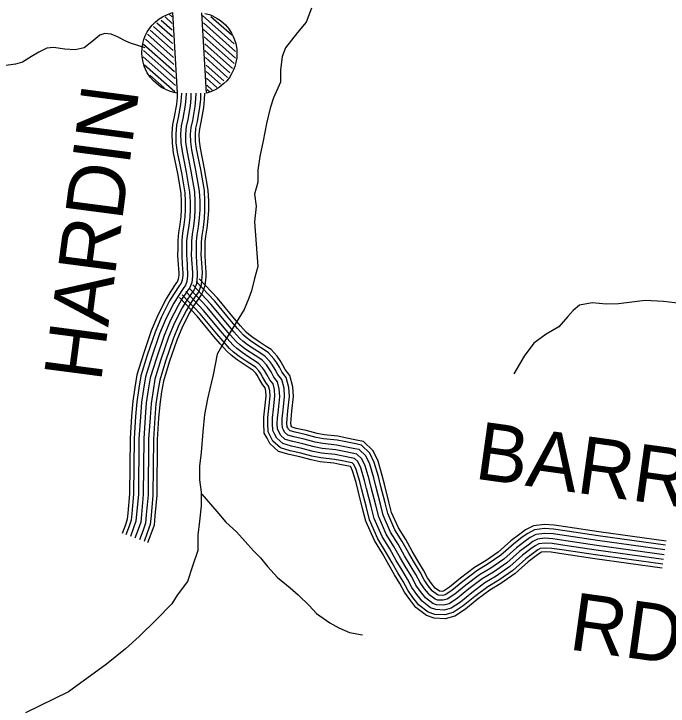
# Model space of a CAD drawing. Extents: x 1788175 to 1969470, y 584502 to 738744.
# Drawn here: x 1934712 to 1938917, y 602184 to 606635 of the extents above; entities that cross this region are included whole.
import ezdxf

# ---------------------------------------------------------------- set-up
doc = ezdxf.new("R2010")
doc.units = 0
for name, color, linetype in [('DESIGN - ROW - Right-of-Way and Easement Labels', 7, 'Continuous'), ('DESIGN - TRANSPORTATION - Text', 7, 'Continuous'), ('DESIGN - UTILITIES - Cable (Underground) with Text', 7, 'Continuous'), ('SURVEY - TRANSPORTATION - Roads', 7, 'Continuous')]:
    doc.layers.add(name, color=color, linetype=linetype)

msp = doc.modelspace()

# ---------------------------------------------------------------- linework, layer by layer
at = {"layer": 'DESIGN - TRANSPORTATION - Text'}
for points in [[(1936624.3, 606670.2), (1936591.1, 606581.7), (1936535.7, 606515.3), (1936458.3, 606415.7), (1936436.2, 606360.4), (1936425.1, 606271.8), (1936425.1, 606194.4), (1936380.8, 606094.8), (1936358.7, 606028.4), (1936336.6, 605928.8), (1936314.4, 605818.1), (1936292.3, 605718.5), (1936281.2, 605630), (1936281.2, 605552.5), (1936259.1, 605475.1), (1936270.2, 605397.6), (1936259.1, 605298), (1936281.2, 605010.3), (1936259.1, 604932.8), (1936239.7, 604854), (1936223.1, 604806.9), (1936192.7, 604733.6), (1936048.8, 604501.2), (1936018.4, 604447.3), (1935993.5, 604313.1), (1935971.4, 604224.6), (1935957.5, 604159.6), (1935938.2, 604058.6), (1935927.1, 603947.9), (1935916, 603815.1), (1935905, 603726.6), (1935905, 603638.1), (1935916, 603560.6), (1935916, 603472.1), (1935905, 603372.5), (1935893.9, 603284), (1935893.9, 603184.4), (1935860.7, 603084.8), (1935827.5, 602985.2), (1935761.1, 602896.6), (1935727.9, 602841.3), (1935628.3, 602741.7), (1935517.7, 602631), (1935429.1, 602553.6), (1935307.4, 602454), (1935063.9, 602276.9)], [(1935555.6, 606416.5), (1935461.4, 606446.8), (1935432.8, 606459.6), (1935379.1, 606486.2), (1935337.3, 606504.6), (1935297.3, 606509), (1935265.2, 606497.3), (1935212.8, 606453.8), (1935164.5, 606416.2), (1935106.4, 606402.8), (1935040.4, 606407.4), (1934966.6, 606418.2), (1934924.6, 606414.6), (1934872.3, 606389.1), (1934826.1, 606359.5), (1934767.7, 606324.1), (1934721.6, 606310.5), (1934645.6, 606301.3)], [(1938995.9, 604772.8), (1938888.1, 604785.8), (1938770.2, 604791), (1938684.1, 604781.8), (1938598.1, 604770.6), (1938518.1, 604769.4), (1938428.2, 604776.3), (1938348.1, 604761), (1938307.8, 604727.4), (1938273.4, 604689.8), (1938214.8, 604622.3), (1938132.3, 604575.1), (1938053.8, 604517.9), (1937991, 604434.5), (1937925.9, 604321.1)], [(1935919.6, 603547.1), (1936017.7, 603436.5), (1936074.9, 603366), (1936142.3, 603305.3), (1936199.6, 603242.7), (1936253, 603182.2), (1936296.5, 603137.8), (1936341.9, 603081.3), (1936407.2, 603010.7), (1936488.4, 602943.9), (1936540, 602899.4), (1936611.2, 602828.7), (1936656.7, 602780.2), (1936742, 602719.4), (1936799.7, 602686.8), (1936869.4, 602658.1), (1936953.6, 602642.3)], [(1935063.9, 602276.9), (1934787.5, 602141.2)]]:
    msp.add_lwpolyline(points, dxfattribs=at)
at = {"layer": 'DESIGN - UTILITIES - Cable (Underground) with Text'}
for p, q in [((1935683.8, 606614.6), (1935729.9, 606573.5)), ((1935710.4, 606633.3), (1935730.1, 606615.8)), ((1935924.7, 606623.5), (1936128.8, 606442.1)), ((1935978.8, 606617.8), (1936112.1, 606499.3)), ((1935631.1, 606576.6), (1935730.8, 606488)), ((1935658.1, 606595), (1935728.7, 606532.2)), ((1935930.1, 606576.3), (1936136.8, 606392.7)), ((1935589, 606529.2), (1935736.2, 606398.4)), ((1935609.4, 606553.5), (1935732.2, 606444.4)), ((1935930.8, 606533.4), (1936136.1, 606350.8)), ((1935557.5, 606472.5), (1935741, 606309.3)), ((1935570.6, 606503.2), (1935738.9, 606353.6)), ((1935935.5, 606486.8), (1936128.3, 606315.4)), ((1935546.3, 606440), (1935744.2, 606264.2)), ((1935938.9, 606441.4), (1936117.2, 606283)), ((1935545.6, 606398.3), (1935748.4, 606218)), ((1935939, 606398.9), (1936100.1, 606255.8)), ((1935543.3, 606358), (1935750, 606174.2)), ((1935943.1, 606353), (1936085.7, 606226.2)), ((1935552.5, 606307.3), (1935745.9, 606135.4)), ((1935949.1, 606305.2), (1936062.6, 606204.3)), ((1935947.2, 606264.5), (1936040.2, 606181.8)), ((1935586.4, 606240.5), (1935677.5, 606159.6)), ((1935949.2, 606220.3), (1936015.9, 606161)), ((1935951.3, 606176.1), (1935986.2, 606145)), ((1935954.2, 606147.5), (1935968.8, 606134.5))]:
    msp.add_line(p, q, dxfattribs=at)
for points in [[(1935762.2, 606125.7), (1935740.6, 606129.6), (1935712.1, 606137.8), (1935692.3, 606145.6), (1935662, 606161.4), (1935640.9, 606175.5), (1935608.6, 606204), (1935588, 606228.1), (1935569.8, 606255.7), (1935558.3, 606278.1), (1935549.8, 606299.3), (1935542.4, 606324), (1935536.2, 606359), (1935534.7, 606384.8), (1935536.3, 606416.3), (1935541, 606444.3), (1935548.1, 606469.9), (1935556.7, 606492.7), (1935569.7, 606518.6), (1935583.9, 606540.6), (1935601, 606562.1), (1935619.6, 606581.2), (1935646.7, 606603), (1935666.9, 606615.9), (1935698.8, 606631.5), (1935731, 606642.4), (1935761.5, 606125.8)], [(1935940.2, 606637.5), (1935968.7, 606629.4), (1935988.5, 606621.5), (1936018.9, 606605.8), (1936039.9, 606591.6), (1936072.3, 606563.1), (1936092.8, 606539.1), (1936111, 606511.4), (1936122.5, 606489.1), (1936131, 606467.9), (1936138.4, 606443.1), (1936144.6, 606408.1), (1936146.1, 606382.4), (1936144.5, 606350.9), (1936139.8, 606322.8), (1936132.8, 606297.2), (1936124.1, 606274.4), (1936111.1, 606248.6), (1936097, 606226.5), (1936079.9, 606205), (1936061.2, 606186), (1936034.2, 606164.1), (1936013.9, 606151.2), (1935982.1, 606135.6), (1935949.8, 606124.8), (1935919.3, 606641.3)]]:
    msp.add_lwpolyline(points, dxfattribs=at)
at = {"layer": 'SURVEY - TRANSPORTATION - Roads'}
for points in [[(1935762.7, 606125.7), (1935761.3, 606095.9), (1935757.3, 606055.1), (1935743.4, 605972.8), (1935732.2, 605923.7), (1935726.7, 605864.7), (1935728.5, 605802.6), (1935736.9, 605741.1), (1935763.9, 605607.4), (1935785.4, 605481.4), (1935788.4, 605427.2), (1935787.9, 605377.8), (1935785.6, 605332.5), (1935779.6, 605281.5), (1935771, 605228.8), (1935765.9, 605178.2), (1935765.4, 605128.2), (1935764.9, 605083.2), (1935768.5, 605021.8), (1935770.3, 604996.1), (1935771.8, 604967.4), (1935771.6, 604954.3), (1935768.9, 604928.1), (1935764.4, 604916.4), (1935753.8, 604900.9), (1935720, 604851.3), (1935690.8, 604802.9), (1935636.8, 604697.5), (1935595.4, 604597.9), (1935544.6, 604448.4), (1935503.3, 604314), (1935489.5, 604231.8), (1935476, 604144), (1935468.8, 604048.3), (1935459.2, 603905.5), (1935455.6, 603548.4), (1935444.6, 603424), (1935441.1, 603385.3), (1935428.6, 603350.4), (1935408.2, 603294.9)], [(1935788.5, 606125.6), (1935787, 606094), (1935782.8, 606051.8), (1935768.6, 605967.8), (1935757.7, 605919.6), (1935752.4, 605863.9), (1935754.1, 605804.7), (1935762.3, 605745.4), (1935789.1, 605612.1), (1935811, 605484.3), (1935814.1, 605427.8), (1935813.6, 605377), (1935811.3, 605330.3), (1935805.1, 605277.9), (1935796.5, 605225.5), (1935791.6, 605176.8), (1935791.1, 605128), (1935790.7, 605083.8), (1935794.2, 605023.4), (1935795.9, 604997.6), (1935797.5, 604968), (1935797.3, 604952.8), (1935794.1, 604922), (1935787.3, 604904.4), (1935775.1, 604886.5), (1935741.7, 604837.4), (1935713.2, 604790.3), (1935660.2, 604686.7), (1935619.5, 604588.9), (1935569.1, 604440.5), (1935528.4, 604308.1), (1935514.8, 604227.7), (1935501.6, 604141), (1935494.5, 604046.5), (1935484.9, 603904.5), (1935481.3, 603547.2), (1935470.2, 603421.7), (1935466.5, 603379.7), (1935452.8, 603341.6), (1935432.3, 603286)], [(1935819.5, 606125.4), (1935817.9, 606091.8), (1935813.6, 606047.7), (1935799.1, 605961.7), (1935788.3, 605914.7), (1935783.5, 605862.8), (1935785.1, 605807.3), (1935792.9, 605750.5), (1935819.6, 605617.8), (1935841.9, 605487.7), (1935845.1, 605428.5), (1935844.6, 605376.1), (1935842.2, 605327.8), (1935835.8, 605273.6), (1935827.3, 605221.4), (1935822.6, 605175.1), (1935822.1, 605127.7), (1935821.7, 605084.6), (1935825.1, 605025.4), (1935826.9, 604999.4), (1935828.5, 604968.6), (1935828.3, 604951), (1935824.5, 604914.6), (1935814.9, 604889.9), (1935800.7, 604869), (1935767.8, 604820.6), (1935740.3, 604775.2), (1935688.3, 604673.6), (1935648.5, 604577.9), (1935598.6, 604431), (1935558.6, 604300.9), (1935545.5, 604222.8), (1935532.4, 604137.5), (1935525.4, 604044.3), (1935515.9, 603903.3), (1935512.3, 603545.6), (1935501.1, 603419), (1935497, 603373), (1935481.9, 603331), (1935461.4, 603275.3)], [(1935850.5, 606125.3), (1935848.8, 606089.5), (1935844.3, 606043.6), (1935829.5, 605955.7), (1935819, 605909.8), (1935814.5, 605861.8), (1935816, 605809.8), (1935823.5, 605755.7), (1935850.1, 605623.5), (1935872.8, 605491.2), (1935876.1, 605429.2), (1935875.6, 605375.2), (1935873.1, 605325.2), (1935866.5, 605269.2), (1935858, 605217.3), (1935853.6, 605173.3), (1935853.1, 605127.3), (1935852.7, 605085.3), (1935856.1, 605027.3), (1935857.8, 605001.3), (1935859.5, 604969.3), (1935859.3, 604949.3), (1935854.9, 604907.3), (1935842.6, 604875.4), (1935826.3, 604851.6), (1935793.9, 604803.9), (1935767.4, 604760.1), (1935716.5, 604660.6), (1935677.5, 604567), (1935628.1, 604421.4), (1935588.8, 604293.8), (1935576.1, 604217.9), (1935563.2, 604134), (1935556.3, 604042.1), (1935546.9, 603902.1), (1935543.3, 603544.1), (1935532, 603416.2), (1935527.5, 603366.2), (1935511, 603320.4), (1935490.5, 603264.6)], [(1935850.5, 606125.3), (1935848.8, 606089.5), (1935844.3, 606043.6), (1935829.5, 605955.7), (1935819, 605909.8), (1935814.5, 605861.8), (1935816, 605809.8), (1935823.5, 605755.7), (1935850.1, 605623.5), (1935872.8, 605491.2), (1935876.1, 605429.2), (1935875.6, 605375.2), (1935873.1, 605325.2), (1935866.5, 605269.2), (1935858, 605217.3), (1935853.6, 605173.3), (1935853.1, 605127.3), (1935852.7, 605085.3), (1935856.1, 605027.3), (1935857.8, 605001.3), (1935859.5, 604969.3), (1935859.3, 604949.3), (1935854.9, 604907.3), (1935842.6, 604875.4), (1935826.3, 604851.6), (1935793.9, 604803.9), (1935767.4, 604760.1), (1935716.5, 604660.6), (1935677.5, 604567), (1935628.1, 604421.4), (1935588.8, 604293.8), (1935576.1, 604217.9), (1935563.2, 604134), (1935556.3, 604042.1), (1935546.9, 603902.1), (1935543.3, 603544.1), (1935532, 603416.2), (1935527.5, 603366.2), (1935511, 603320.4), (1935490.5, 603264.6)], [(1935881.6, 606125.1), (1935879.7, 606087.3), (1935875.1, 606039.5), (1935859.9, 605949.7), (1935849.7, 605904.9), (1935845.6, 605860.8), (1935846.9, 605812.4), (1935854, 605760.9), (1935880.6, 605629.1), (1935903.6, 605494.7), (1935907.1, 605429.9), (1935906.6, 605374.2), (1935904, 605322.6), (1935897.2, 605264.9), (1935888.8, 605213.2), (1935884.5, 605171.6), (1935884.1, 605127), (1935883.7, 605086.1), (1935887, 605029.2), (1935888.8, 605003.1), (1935890.5, 604969.9), (1935890.3, 604947.5), (1935885.3, 604900), (1935870.2, 604860.9), (1935852, 604834.1), (1935820, 604787.1), (1935794.5, 604745), (1935744.6, 604647.6), (1935706.6, 604556), (1935657.6, 604411.9), (1935619.1, 604286.6), (1935606.7, 604213), (1935594.1, 604130.5), (1935587.2, 604039.9), (1935577.9, 603900.9), (1935574.3, 603542.6), (1935562.9, 603413.5), (1935558, 603359.5), (1935540.2, 603309.8), (1935519.6, 603253.9)], [(1935912.6, 606125), (1935910.7, 606085), (1935905.8, 606035.4), (1935890.3, 605943.6), (1935880.4, 605900), (1935876.6, 605859.8), (1935877.9, 605814.9), (1935884.6, 605766.1), (1935911.1, 605634.8), (1935934.5, 605498.2), (1935938.1, 605430.5), (1935937.6, 605373.3), (1935934.9, 605320), (1935927.9, 605260.6), (1935919.5, 605209.2), (1935915.5, 605169.9), (1935915.1, 605126.7), (1935914.7, 605086.9), (1935918, 605031.2), (1935919.7, 605005), (1935921.5, 604970.6), (1935921.3, 604945.7), (1935915.7, 604892.6), (1935897.8, 604846.4), (1935877.6, 604816.7), (1935846.1, 604770.4), (1935821.6, 604729.9), (1935772.8, 604634.5), (1935735.6, 604545.1), (1935687.1, 604402.3), (1935649.3, 604279.5), (1935637.3, 604208.1), (1935624.9, 604127), (1935618.1, 604037.7), (1935608.9, 603899.7), (1935605.3, 603541.1), (1935593.8, 603410.7), (1935588.5, 603352.8), (1935569.3, 603299.2), (1935548.7, 603243.2)], [(1935937.3, 606124.8), (1935935.3, 606083.2), (1935930.4, 606032.1), (1935914.6, 605938.8), (1935904.8, 605896.1), (1935901.4, 605859), (1935902.6, 605817), (1935909, 605770.2), (1935935.4, 605639.3), (1935959.1, 605500.9), (1935962.9, 605431.1), (1935962.3, 605372.6), (1935959.6, 605318), (1935952.4, 605257.2), (1935944, 605205.9), (1935940.2, 605168.5), (1935939.8, 605126.5), (1935939.4, 605087.5), (1935942.6, 605032.7), (1935944.4, 605006.4), (1935946.2, 604971.1), (1935946, 604944.3), (1935939.9, 604886.8), (1935919.9, 604834.9), (1935898, 604802.8), (1935866.9, 604757), (1935843.2, 604717.9), (1935795.2, 604624.1), (1935758.7, 604536.3), (1935710.6, 604394.7), (1935673.4, 604273.8), (1935661.7, 604204.2), (1935649.5, 604124.2), (1935642.8, 604035.9), (1935633.6, 603898.8), (1935630, 603539.9), (1935618.4, 603408.5), (1935612.9, 603347.4), (1935592.5, 603290.8), (1935571.9, 603234.6)], [(1938900.2, 603218.9), (1938467.3, 603279.1), (1938268.2, 603309), (1938181.3, 603322.3), (1938123.1, 603325.2), (1938058.6, 603317.7), (1938014.4, 603294.7), (1937979.8, 603269.9), (1937922.9, 603226.5), (1937841.2, 603154.1), (1937761.4, 603098.2), (1937688, 603054.4), (1937597.8, 602986.5), (1937526.9, 602928.5), (1937483.2, 602900), (1937468.1, 602895.7), (1937441.1, 602897.1), (1937435, 602899.3), (1937402.4, 602924.2), (1937401, 602926.1), (1937375.8, 602957.8), (1937349.6, 602995.3), (1937323.1, 603045.8), (1937286.8, 603105.6), (1937250, 603166.9), (1937208.5, 603241.9), (1937160.9, 603317.9), (1937115.9, 603421.6), (1937097.9, 603490.9), (1937069.1, 603604.9), (1937055.4, 603660.4), (1937028.5, 603750.3), (1937000.2, 603811.2), (1936947.3, 603861.8), (1936909.7, 603869.7), (1936835.6, 603884.5), (1936790.8, 603893.5), (1936703, 603902.4), (1936655.8, 603911.9), (1936584.6, 603930.5), (1936519.9, 603944.8), (1936487.3, 603954.7), (1936477, 603963.8), (1936472, 603974.1), (1936468.4, 603980.7), (1936467.5, 604002.8), (1936467.8, 604031.8), (1936473.9, 604082.8), (1936483.4, 604174.8), (1936479.1, 604233.6), (1936463.1, 604297.7), (1936434.4, 604334.3), (1936418.6, 604363.2), (1936401.3, 604391.9), (1936384, 604417.2), (1936348, 604456.5), (1936319.9, 604474.8), (1936274.2, 604505.3), (1936232.2, 604532.6), (1936204.7, 604553.7), (1936187.2, 604569.9), (1936150.1, 604611.6), (1936111.3, 604657.1), (1936001.6, 604789.5), (1935884.1, 604913.1)], [(1938903.7, 603244.4), (1938471, 603304.6), (1938272, 603334.4), (1938183.9, 603347.9), (1938122.2, 603350.9), (1938050.9, 603342.7), (1938000.8, 603316.6), (1937964.5, 603290.5), (1937906.6, 603246.3), (1937825.2, 603174.3), (1937747.4, 603119.8), (1937673.7, 603075.7), (1937581.9, 603006.7), (1937511.6, 602949.3), (1937472.4, 602923.6), (1937465.2, 602921.6), (1937446.8, 602922.6), (1937420.8, 602942.5), (1937396.4, 602973.2), (1937371.6, 603008.7), (1937345.5, 603058.4), (1937308.8, 603118.9), (1937272.3, 603179.8), (1937230.7, 603255), (1937183.7, 603329.9), (1937140.2, 603430), (1937122.8, 603497.3), (1937094.1, 603611.2), (1937080.2, 603667.1), (1937052.6, 603759.5), (1937021.4, 603826.5), (1936959.7, 603885.5), (1936914.9, 603894.9), (1936840.6, 603909.7), (1936794.6, 603919), (1936706.8, 603927.8), (1936661.6, 603937), (1936590.6, 603955.5), (1936526.5, 603969.7), (1936500.1, 603977.7), (1936497.9, 603979.7), (1936494.9, 603985.8), (1936493.8, 603987.8), (1936493.2, 604003.2), (1936493.5, 604030.1), (1936499.5, 604080), (1936509.2, 604174.4), (1936504.6, 604237.7), (1936486.7, 604309.2), (1936455.9, 604348.6), (1936440.9, 604376), (1936422.9, 604405.8), (1936404.2, 604433.2), (1936364.8, 604476.2), (1936334, 604496.3), (1936288.3, 604526.7), (1936247.1, 604553.6), (1936221.3, 604573.3), (1936205.6, 604587.9), (1936169.5, 604628.5), (1936131, 604673.6), (1936020.8, 604806.6), (1935902.7, 604930.8)], [(1938891.6, 603157.5), (1938458.5, 603217.7), (1938258.9, 603247.7), (1938175.1, 603260.5), (1938125.1, 603263), (1938077.1, 603257.4), (1938046.9, 603241.7), (1938016.7, 603220), (1937962.3, 603178.5), (1937879.6, 603105.3), (1937795.1, 603046.2), (1937722.7, 603002.9), (1937636.1, 602937.7), (1937563.5, 602878.4), (1937509.2, 602842.9), (1937475.1, 602833.2), (1937429.2, 602835.7), (1937405.3, 602843.9), (1937357.6, 602880.4), (1937351.7, 602888.4), (1937326.1, 602920.7), (1937296.5, 602963), (1937269.1, 603015.3), (1937233.7, 603073.6), (1937196.3, 603136), (1937155.1, 603210.4), (1937105.9, 603288.9), (1937057.1, 603401.4), (1937037.8, 603475.6), (1937009, 603589.9), (1936995.5, 603644), (1936970.4, 603728.3), (1936948.9, 603774.5), (1936917.2, 603804.8), (1936897.3, 603809), (1936823.4, 603823.7), (1936781.5, 603832.1), (1936693.7, 603841), (1936641.8, 603851.5), (1936570, 603870.2), (1936504.2, 603884.8), (1936456.4, 603899.3), (1936426.7, 603925.6), (1936416.9, 603945.7), (1936407.1, 603963.8), (1936405.4, 604001.8), (1936405.8, 604035.8), (1936412.3, 604089.8), (1936421.2, 604175.7), (1936417.7, 604223.7), (1936406.2, 604269.8), (1936382.5, 604300.1), (1936364.8, 604332.3), (1936349.1, 604358.4), (1936335.3, 604378.5), (1936307.6, 604408.8), (1936285.8, 604423), (1936240.1, 604453.5), (1936196.4, 604481.9), (1936164.7, 604506.2), (1936142.9, 604526.4), (1936103.4, 604570.8), (1936063.8, 604617.2), (1935955.2, 604748.3), (1935839.1, 604870.4)], [(1938891.6, 603157.5), (1938458.5, 603217.7), (1938258.9, 603247.7), (1938175.1, 603260.5), (1938125.1, 603263), (1938077.1, 603257.4), (1938046.9, 603241.7), (1938016.7, 603220), (1937962.3, 603178.5), (1937879.6, 603105.3), (1937795.1, 603046.2), (1937722.7, 603002.9), (1937636.1, 602937.7), (1937563.5, 602878.4), (1937509.2, 602842.9), (1937475.1, 602833.2), (1937429.2, 602835.7), (1937405.3, 602843.9), (1937357.6, 602880.4), (1937351.7, 602888.4), (1937326.1, 602920.7), (1937296.5, 602963), (1937269.1, 603015.3), (1937233.7, 603073.6), (1937196.3, 603136), (1937155.1, 603210.4), (1937105.9, 603288.9), (1937057.1, 603401.4), (1937037.8, 603475.6), (1937009, 603589.9), (1936995.5, 603644), (1936970.4, 603728.3), (1936948.9, 603774.5), (1936917.2, 603804.8), (1936897.3, 603809), (1936823.4, 603823.7), (1936781.5, 603832.1), (1936693.7, 603841), (1936641.8, 603851.5), (1936570, 603870.2), (1936504.2, 603884.8), (1936456.4, 603899.3), (1936426.7, 603925.6), (1936416.9, 603945.7), (1936407.1, 603963.8), (1936405.4, 604001.8), (1936405.8, 604035.8), (1936412.3, 604089.8), (1936421.2, 604175.7), (1936417.7, 604223.7), (1936406.2, 604269.8), (1936382.5, 604300.1), (1936364.8, 604332.3), (1936349.1, 604358.4), (1936335.3, 604378.5), (1936307.6, 604408.8), (1936285.8, 604423), (1936240.1, 604453.5), (1936196.4, 604481.9), (1936164.7, 604506.2), (1936142.9, 604526.4), (1936103.4, 604570.8), (1936063.8, 604617.2), (1935955.2, 604748.3), (1935839.1, 604870.4)], [(1938895.9, 603188.2), (1938462.9, 603248.4), (1938263.5, 603278.3), (1938178.2, 603291.4), (1938124.1, 603294.1), (1938067.8, 603287.6), (1938030.6, 603268.2), (1937998.3, 603244.9), (1937942.6, 603202.5), (1937860.4, 603129.7), (1937778.2, 603072.2), (1937705.4, 603028.6), (1937616.9, 602962.1), (1937545.2, 602903.4), (1937496.2, 602871.4), (1937471.6, 602864.5), (1937435.1, 602866.4), (1937420.1, 602871.6), (1937380, 602902.3), (1937376.4, 602907.3), (1937350.9, 602939.2), (1937323, 602979.1), (1937296.1, 603030.5), (1937260.2, 603089.6), (1937223.2, 603151.5), (1937181.8, 603226.1), (1937133.4, 603303.4), (1937086.5, 603411.5), (1937067.8, 603483.3), (1937039.1, 603597.4), (1937025.4, 603652.2), (1936999.5, 603739.3), (1936974.5, 603792.9), (1936932.2, 603833.3), (1936903.5, 603839.4), (1936829.5, 603854.1), (1936786.2, 603862.8), (1936698.3, 603871.7), (1936648.8, 603881.7), (1936577.3, 603900.3), (1936512.1, 603914.8), (1936471.9, 603927), (1936451.8, 603944.7), (1936444.5, 603959.9), (1936437.7, 603972.3), (1936436.5, 604002.3), (1936436.8, 604033.8), (1936443.1, 604086.3), (1936452.3, 604175.2), (1936448.4, 604228.6), (1936434.6, 604283.8), (1936408.4, 604317.2), (1936391.7, 604347.7), (1936375.2, 604375.2), (1936359.6, 604397.9), (1936327.8, 604432.7), (1936302.8, 604448.9), (1936257.1, 604479.4), (1936214.3, 604507.2), (1936184.7, 604529.9), (1936165.1, 604548.2), (1936126.7, 604591.2), (1936087.6, 604637.2), (1935978.4, 604768.9), (1935861.6, 604891.7)], [(1938883.1, 603096.1), (1938449.6, 603156.4), (1938249.6, 603186.4), (1938168.8, 603198.7), (1938127.1, 603200.8), (1938095.6, 603197.2), (1938079.5, 603188.8), (1938053.6, 603170.2), (1938001.7, 603130.6), (1937918.1, 603056.6), (1937828.8, 602994.1), (1937757.3, 602951.3), (1937674.4, 602888.9), (1937600.2, 602828.3), (1937535.2, 602785.8), (1937482.1, 602770.8), (1937417.2, 602774.2), (1937375.5, 602788.6), (1937312.9, 602836.5), (1937302.5, 602850.8), (1937276.3, 602883.6), (1937243.4, 602930.7), (1937215.1, 602984.7), (1937180.6, 603041.6), (1937142.6, 603105), (1937101.7, 603178.9), (1937050.9, 603259.9), (1936998.3, 603381.1), (1936977.7, 603460.2), (1936948.8, 603574.8), (1936935.7, 603627.7), (1936912.3, 603706.2), (1936897.6, 603737.8), (1936887.1, 603747.8), (1936884.8, 603748.3), (1936811.3, 603762.9), (1936772.3, 603770.7), (1936684.4, 603779.6), (1936627.8, 603791.1), (1936555.5, 603809.9), (1936488.5, 603824.8), (1936425.5, 603843.9), (1936376.3, 603887.3), (1936361.7, 603917.3), (1936345.7, 603946.8), (1936343.4, 604000.8), (1936343.8, 604039.9), (1936350.7, 604096.7), (1936359, 604176.6), (1936356.2, 604213.9), (1936349.2, 604242), (1936330.6, 604265.8), (1936311, 604301.4), (1936296.9, 604324.9), (1936286.6, 604339.9), (1936267.2, 604361.2), (1936251.7, 604371.3), (1936206, 604401.7), (1936160.6, 604431.2), (1936124.6, 604458.8), (1936098.5, 604483), (1936056.6, 604530.1), (1936016.4, 604577.3), (1935908.8, 604707.1), (1935794.2, 604827.6)], [(1938887.4, 603126.8), (1938454, 603187.1), (1938254.2, 603217), (1938171.9, 603229.6), (1938126.1, 603231.9), (1938086.3, 603227.3), (1938063.2, 603215.3), (1938035.2, 603195.1), (1937982, 603154.6), (1937898.9, 603081), (1937812, 603020.1), (1937740, 602977.1), (1937655.2, 602913.3), (1937581.9, 602853.3), (1937522.2, 602814.4), (1937478.6, 602802), (1937423.2, 602805), (1937390.4, 602816.2), (1937335.3, 602858.5), (1937327.1, 602869.6), (1937301.2, 602902.1), (1937270, 602946.8), (1937242.1, 603000), (1937207.1, 603057.6), (1937169.4, 603120.5), (1937128.4, 603194.6), (1937078.4, 603274.4), (1937027.7, 603391.3), (1937007.8, 603467.9), (1936978.9, 603582.4), (1936965.6, 603635.8), (1936941.3, 603717.2), (1936923.2, 603756.1), (1936902.2, 603776.3), (1936891, 603778.6), (1936817.4, 603793.3), (1936776.9, 603801.4), (1936689, 603810.3), (1936634.8, 603821.3), (1936562.8, 603840), (1936496.4, 603854.8), (1936440.9, 603871.6), (1936401.5, 603906.5), (1936389.3, 603931.5), (1936376.4, 603955.3), (1936374.4, 604001.3), (1936374.8, 604037.8), (1936381.5, 604093.2), (1936390.1, 604176.1), (1936387, 604218.8), (1936377.7, 604255.9), (1936356.5, 604282.9), (1936337.9, 604316.8), (1936323, 604341.7), (1936311, 604359.2), (1936287.4, 604385), (1936268.7, 604397.1), (1936223, 604427.6), (1936178.5, 604456.6), (1936144.7, 604482.5), (1936120.7, 604504.7), (1936080, 604550.5), (1936040.1, 604597.3), (1935932, 604727.7), (1935816.7, 604849)], [(1938879.7, 603071.6), (1938446.1, 603131.9), (1938245.9, 603161.9), (1938166.3, 603174.1), (1938127.9, 603176), (1938102.9, 603173.1), (1938092.5, 603167.7), (1938068.3, 603150.3), (1938017.4, 603111.5), (1937933.4, 603037.1), (1937842.3, 602973.3), (1937771.1, 602930.8), (1937689.6, 602869.4), (1937614.8, 602808.3), (1937545.6, 602763.1), (1937484.9, 602745.9), (1937412.4, 602749.7), (1937363.7, 602766.5), (1937295.1, 602819.1), (1937282.8, 602835.8), (1937256.5, 602868.8), (1937222.3, 602917.8), (1937193.5, 602972.6), (1937159.4, 603028.8), (1937121.2, 603092.7), (1937080.4, 603166.3), (1937029, 603248.4), (1936974.8, 603373.1), (1936953.8, 603454.1), (1936924.9, 603568.8), (1936911.9, 603621.2), (1936889.1, 603697.4), (1936877.1, 603723.1), (1936875.2, 603725), (1936806.4, 603738.7), (1936768.6, 603746.3), (1936680.7, 603755.1), (1936622.3, 603767), (1936549.7, 603785.9), (1936482.2, 603800.9), (1936413.1, 603821.8), (1936356.3, 603872.1), (1936339.7, 603906), (1936321.3, 603940.1), (1936318.7, 604000.4), (1936319.1, 604041.5), (1936326.2, 604099.4), (1936334.2, 604177), (1936331.7, 604209.9), (1936326.5, 604230.9), (1936309.9, 604252.2), (1936289.6, 604289), (1936276.1, 604311.5), (1936267.2, 604324.5), (1936251.1, 604342.2), (1936238.1, 604350.6), (1936192.4, 604381.1), (1936146.3, 604411), (1936108.7, 604439.9), (1936080.9, 604465.7), (1936038, 604513.9), (1935997.5, 604561.4), (1935890.3, 604690.7), (1935776.3, 604810.6)]]:
    msp.add_lwpolyline(points, dxfattribs=at)

# ---------------------------------------------------------------- texts
at = {"layer": 'DESIGN - ROW - Right-of-Way and Easement Labels'}
for s, rotation, p in [('HARDIN', 82.5346, (1935271.8, 604263.4)), ('BARRETT', 352.0847, (1937666, 603648)), ('RD.', 352.0847, (1938272, 602550.1))]:
    msp.add_text(s, height=370, rotation=rotation, dxfattribs=at).set_placement(p)

doc.saveas('drawing.dxf')
